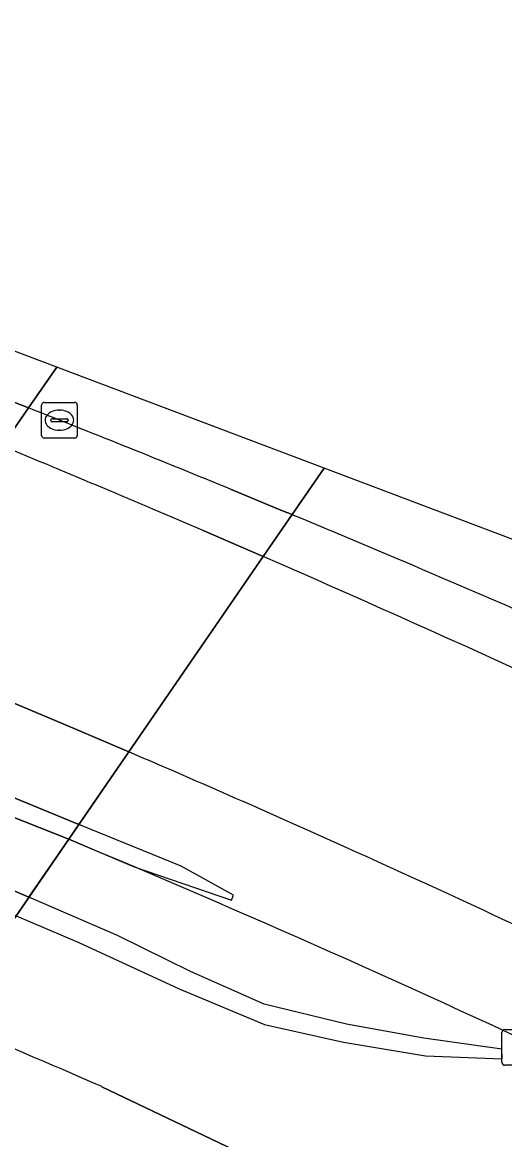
# Model space of a CAD drawing. Extents: x 161477 to 163040, y 383680 to 384871.
# Drawn here: x 162425.62 to 162439.15, y 384767.57 to 384798.92 of the extents above; entities that cross this region are included whole.
import ezdxf

# ---------------------------------------------------------------- set-up
doc = ezdxf.new("R2010")
doc.units = 0
for name, color, linetype in [('IMGEO_Berm_groen', 7, 'Continuous'), ('IMGEO_Berm_open', 7, 'Continuous'), ('IMGEO_Dek', 7, 'Continuous'), ('IMGEO_Kolk', 7, 'Continuous'), ('IMGEO_Muur', 7, 'Continuous'), ('IMGEO_Rijbaan_lokaal_open', 7, 'Continuous'), ('IMGEO_Rijbaan_regionaal_gesloten', 7, 'Continuous'), ('IMGEO_Voetpad_open', 7, 'Continuous')]:
    doc.layers.add(name, color=color, linetype=linetype)

msp = doc.modelspace()

# ---------------------------------------------------------------- linework, layer by layer
at = {"layer": 'IMGEO_Berm_groen'}
for points in [[(162434.087, 384786.412), (162426.584, 384789.245), (162425.792, 384788.1), (162425.055, 384787.03), (162423.219, 384784.365), (162421.268, 384781.532), (162419.483, 384778.94), (162416.05, 384773.956), (162414.401, 384771.561), (162414.12, 384771.153)], [(162452.067, 384753.929), (162450.06, 384754.925), (162449.662, 384755.129), (162448.144, 384755.906), (162440.61, 384759.756), (162431.389, 384764.156), (162426.866, 384766.117), (162421.71, 384768.436), (162423.439, 384770.946), (162426.918, 384776.001), (162428.606, 384778.452), (162432.378, 384783.93), (162433.188, 384785.107), (162434.087, 384786.412)], [(162428.606, 384778.452), (162426.918, 384776.001)]]:
    msp.add_lwpolyline(points, dxfattribs=at)
msp.add_lwpolyline([(162424.15, 384780.329), (162421.268, 384781.532), (162420.614, 384781.801), (162419.145, 384779.641), (162424.454, 384777.544), (162427.205, 384776.417), (162428.606, 384778.452), (162428.101, 384778.668), (162426.786, 384779.227)], close=True, dxfattribs=at)
for centre, radius, start, end in [((162276.912, 384425.131), 384.509, 65.78185, 66.76434), ((162291.707, 384452.045), 351.041, 62.12321, 67.34564), ((162281.713, 384436.114), 372.523, 64.00454, 65.76239)]:
    msp.add_arc(centre, radius, start, end, dxfattribs=at)
at = {"layer": 'IMGEO_Berm_open'}
for points in [[(162425.792, 384788.1), (162424.583, 384788.574), (162423.374, 384789.045), (162421.968, 384789.586), (162420.985, 384789.961), (162420.001, 384790.334), (162410.49, 384793.869)], [(162430.689, 384784.66), (162432.092, 384784.055), (162432.378, 384783.93), (162433.188, 384785.107), (162432.874, 384785.237), (162431.462, 384785.82)], [(162433.188, 384785.107), (162432.378, 384783.93)]]:
    msp.add_lwpolyline(points, dxfattribs=at)
for centre, radius, start, end in [((162266.916, 384384.809), 433.457, 67.69023, 68.49804), ((162259.725, 384386.124), 433.659, 66.78166, 67.58922), ((162281.276, 384418.906), 396.459, 66.85643, 67.46972), ((162266.595, 384402.2), 416.175, 64.25369, 66.52496), ((162268.218, 384387.771), 430.222, 65.25931, 66.8871)]:
    msp.add_arc(centre, radius, start, end, dxfattribs=at)
at = {"layer": 'IMGEO_Dek'}
msp.add_lwpolyline([(162398.746, 384776.871), (162410.291, 384772.578), (162411.599, 384772.091), (162414.12, 384771.153), (162420.854, 384768.649), (162421.454, 384768.11), (162421.71, 384768.436), (162423.439, 384770.946), (162426.962, 384776.064), (162427.205, 384776.417), (162428.606, 384778.452), (162432.378, 384783.93), (162433.188, 384785.107), (162434.087, 384786.412), (162417.041, 384792.848), (162399.667, 384798.916)], dxfattribs=at)
at = {"layer": 'IMGEO_Kolk'}
for p, q in [((162426.157, 384787.33), (162426.157, 384788.182)), ((162426.232, 384788.256), (162427.084, 384788.256)), ((162426.645, 384788.036), (162426.67, 384788.036)), ((162427.158, 384788.182), (162427.158, 384787.33)), ((162426.416, 384787.75), (162426.416, 384787.762)), ((162426.854, 384787.713), (162426.456, 384787.713)), ((162426.459, 384787.799), (162426.857, 384787.799)), ((162426.9, 384787.762), (162426.9, 384787.75)), ((162426.668, 384787.476), (162426.643, 384787.476)), ((162427.084, 384787.256), (162426.232, 384787.256)), ((162439.08, 384769.736), (162439.08, 384770.588)), ((162439.155, 384770.662), (162440.007, 384770.662)), ((162440.007, 384769.662), (162439.155, 384769.662))]:
    msp.add_line(p, q, dxfattribs=at)
for points in [[(162426.157, 384787.33), (162426.157, 384788.182)], [(162426.232, 384788.256), (162427.084, 384788.256)], [(162427.158, 384788.182), (162427.158, 384787.33)], [(162427.084, 384787.256), (162426.232, 384787.256)], [(162439.08, 384769.736), (162439.08, 384770.588)], [(162439.155, 384770.662), (162440.007, 384770.662)], [(162440.007, 384769.662), (162439.155, 384769.662)]]:
    msp.add_lwpolyline(points, dxfattribs=at)
for centre, radius, start, end in [((162426.234, 384788.18), 0.0765, 91.552, 178.448), ((162426.234, 384788.18), 0.0765, 91.552, 178.448), ((162427.082, 384788.18), 0.0765, 1.552, 88.448), ((162427.082, 384788.18), 0.0765, 1.552, 88.448), ((162426.456, 384787.759), 0.0403, 85.8775, 175.7526), ((162426.453, 384787.749), 0.0366, 178.938, 274.7102), ((162426.857, 384787.756), 0.043, 264.8664, 352.4533), ((162426.861, 384787.761), 0.0386, 1.7309, 96.639), ((162426.234, 384787.332), 0.0765, 181.552, 268.448), ((162426.234, 384787.332), 0.0765, 181.552, 268.448), ((162427.082, 384787.332), 0.0765, 271.552, 358.448), ((162427.082, 384787.332), 0.0765, 271.552, 358.448), ((162439.157, 384770.586), 0.0765, 91.552, 178.448), ((162439.157, 384770.586), 0.0765, 91.552, 178.448), ((162439.157, 384769.738), 0.0765, 181.552, 268.448), ((162439.157, 384769.738), 0.0765, 181.552, 268.448)]:
    msp.add_arc(centre, radius, start, end, dxfattribs=at)
for centre, major_axis, ratio, start_param, end_param in [((162426.644, 384787.756), (-0.387, 0.002), 0.722429, 4.712389, 7.853982), ((162426.669, 384787.756), (-0.39, 0.002), 0.717154, 1.570796, 4.712389)]:
    msp.add_ellipse(centre, major_axis=major_axis, ratio=ratio, start_param=start_param, end_param=end_param, dxfattribs=at)
at = {"layer": 'IMGEO_Muur'}
for points in [[(162402.784, 384785.449), (162404.287, 384784.89), (162415.633, 384780.415), (162417.01, 384779.886), (162418.837, 384779.187), (162419.483, 384778.94), (162426.918, 384776.001), (162428.757, 384775.229), (162431.485, 384774.292), (162431.545, 384774.43), (162430.071, 384775.242), (162427.205, 384776.417), (162424.454, 384777.544), (162419.145, 384779.641), (162419.058, 384779.675), (162415.873, 384781.014), (162409.562, 384783.467), (162404.865, 384785.3), (162401.891, 384786.393)], [(162402.664, 384782.23), (162416.668, 384777.241), (162423.702, 384774.587), (162425.441, 384773.853), (162427.207, 384773.108), (162430.021, 384771.809), (162432.418, 384770.806), (162434.635, 384770.305), (162436.932, 384769.923), (162439.088, 384769.843), (162439.078, 384770.114), (162436.886, 384770.425), (162434.72, 384770.816), (162432.403, 384771.378), (162430.337, 384772.291), (162428.288, 384773.301), (162425.801, 384774.375), (162424.855, 384774.783), (162416.861, 384777.812), (162402.894, 384782.847)]]:
    msp.add_lwpolyline(points, dxfattribs=at)
at = {"layer": 'IMGEO_Rijbaan_lokaal_open'}
msp.add_lwpolyline([(162415.633, 384780.415), (162404.287, 384784.89), (162402.784, 384785.449), (162400.388, 384786.355), (162393.172, 384789.065), (162392.962, 384788.747), (162391.695, 384786.826), (162402.894, 384782.847), (162416.861, 384777.812), (162424.855, 384774.783), (162425.801, 384774.375), (162426.918, 384776.001), (162419.483, 384778.94), (162418.837, 384779.187), (162417.01, 384779.886)], close=True, dxfattribs=at)
for points in [[(162426.918, 384776.001), (162423.439, 384770.946)], [(162427.849, 384769.061), (162444.201, 384761.256)]]:
    msp.add_lwpolyline(points, dxfattribs=at)
for centre, radius, start, end in [((162291.707, 384452.045), 351.041, 62.12321, 67.34564), ((162287.183, 384446.071), 352.292, 66.46631, 67.24632)]:
    msp.add_arc(centre, radius, start, end, dxfattribs=at)
at = {"layer": 'IMGEO_Rijbaan_regionaal_gesloten'}
for points in [[(162434.087, 384786.412), (162417.041, 384792.848), (162399.667, 384798.916), (162398.993, 384797.894)], [(162398.409, 384797.009), (162394.675, 384791.345), (162402.05, 384788.819), (162404.524, 384787.987), (162406.047, 384787.438), (162417.492, 384783.067), (162418.169, 384782.796), (162418.844, 384782.523), (162420.333, 384781.917), (162420.614, 384781.801), (162421.268, 384781.532), (162424.15, 384780.329), (162426.786, 384779.227), (162428.101, 384778.668), (162428.606, 384778.452), (162432.378, 384783.93), (162432.092, 384784.055), (162430.689, 384784.66)], [(162406.528, 384795.286), (162407.734, 384794.858), (162408.939, 384794.427), (162410.49, 384793.869), (162420.001, 384790.334), (162420.985, 384789.961), (162421.968, 384789.586), (162423.374, 384789.045), (162424.583, 384788.574), (162425.792, 384788.1)], [(162431.462, 384785.82), (162432.874, 384785.237), (162433.188, 384785.107), (162434.087, 384786.412)], [(162629.086, 384651.951), (162623.61, 384658.183), (162604.045, 384676.904), (162560.661, 384715.197), (162495.159, 384757.46), (162440.149, 384784.123), (162434.087, 384786.412), (162433.188, 384785.107)], [(162432.378, 384783.93), (162428.606, 384778.452)]]:
    msp.add_lwpolyline(points, dxfattribs=at)
for centre, radius, start, end in [((162266.916, 384384.809), 433.457, 67.69023, 68.49804), ((162259.725, 384386.124), 433.659, 66.78166, 67.58922), ((162281.276, 384418.906), 396.459, 66.85643, 67.46972), ((162266.595, 384402.2), 416.175, 64.25369, 66.52496), ((162268.218, 384387.771), 430.222, 65.25931, 66.8871), ((162276.912, 384425.131), 384.509, 65.78185, 66.76434), ((162281.713, 384436.114), 372.523, 64.00454, 65.76239)]:
    msp.add_arc(centre, radius, start, end, dxfattribs=at)
at = {"layer": 'IMGEO_Voetpad_open'}
msp.add_lwpolyline([(162424.151, 384790.164), (162423.374, 384789.045), (162422.655, 384788.01), (162418.844, 384782.523), (162417.01, 384779.886), (162413.564, 384774.922), (162411.878, 384772.493), (162411.599, 384772.091), (162414.12, 384771.153), (162414.401, 384771.561), (162416.05, 384773.956), (162419.483, 384778.94), (162421.268, 384781.532), (162423.219, 384784.365), (162425.055, 384787.03), (162425.792, 384788.1), (162426.584, 384789.245)], close=True, dxfattribs=at)
msp.add_lwpolyline([(162444.201, 384761.256), (162427.849, 384769.061)], dxfattribs=at)
msp.add_arc((162287.183, 384446.071), 352.292, 66.46631, 67.24632, dxfattribs=at)

doc.saveas('drawing.dxf')
